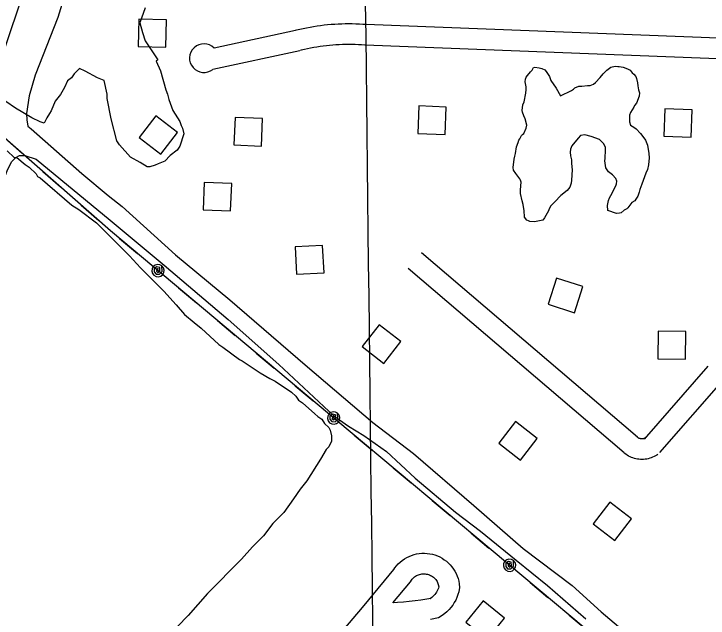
# Model space of a CAD drawing. Extents: x 3683402 to 3721514, y 487807 to 513565.
# Drawn here: x 3702904 to 3703914, y 499846 to 500727 of the extents above; entities that cross this region are included whole.
import ezdxf

# ---------------------------------------------------------------- set-up
doc = ezdxf.new("R2010")
doc.units = 0
for name, color, linetype in [('V-BLDG-OTLN', 7, 'Continuous'), ('V-GRID-MAJR', 7, 'Continuous'), ('V-ROAD-CNTR', 7, 'Continuous'), ('V-SITE-VEGE', 7, 'Continuous'), ('V-TOPO-SHOR', 7, 'Continuous'), ('V-UTIL-LINE', 7, 'Continuous')]:
    doc.layers.add(name, color=color, linetype=linetype)

msp = doc.modelspace()

# ---------------------------------------------------------------- linework, layer by layer
at = {"layer": 'V-BLDG-OTLN'}
for points in [[(3703084.674, 500678.993), (3703124.662, 500678.041), (3703125.614, 500718.03), (3703085.625, 500718.981)], [(3703533.004, 500590.976), (3703493.034, 500592.52400000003), (3703491.486, 500552.554), (3703531.4560000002, 500551.006)], [(3703891.1380000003, 500587.006), (3703851.168, 500588.554), (3703849.62, 500548.58400000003), (3703889.59, 500547.036)], [(3703085.839, 500546.577), (3703117.473, 500522.09500000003), (3703141.954, 500553.728), (3703110.321, 500578.21)], [(3703224.007, 500535.667), (3703263.975, 500534.091), (3703265.552, 500574.06), (3703225.583, 500575.636)], [(3703179.13, 500441.2), (3703219.098, 500439.624), (3703220.6750000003, 500479.593), (3703180.7060000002, 500481.169)], [(3703355.162, 500349.444), (3703353.012, 500389.386), (3703313.0700000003, 500387.23600000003), (3703315.22, 500347.293)], [(3703681.577, 500303.56), (3703719.679, 500291.384), (3703731.855, 500329.485), (3703693.754, 500341.662)], [(3703410.723, 500242.07), (3703442.339, 500217.566), (3703466.843, 500249.18200000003), (3703435.227, 500273.686)], [(3703881.257, 500223.863), (3703881.701, 500263.86100000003), (3703841.703, 500264.305), (3703841.2600000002, 500224.30700000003)], [(3703609.457, 500101.07300000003), (3703641.073, 500076.569), (3703665.577, 500108.185), (3703633.961, 500132.689)], [(3703746.716, 499983.85000000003), (3703778.332, 499959.346), (3703802.836, 499990.962), (3703771.22, 500015.466)], [(3703561.401, 499840.67600000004), (3703592.389, 499815.382), (3703617.683, 499846.369), (3703586.696, 499871.663)]]:
    msp.add_lwpolyline(points, close=True, dxfattribs=at)
at = {"layer": 'V-GRID-MAJR'}
msp.add_spline([(3703501.005, 493406.26900000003), (3703430.523, 499463.313), (3703360.001, 505523.825), (3703289.478, 511584.349), (3703289.438, 511587.804)], degree=3, dxfattribs=at)
at = {"layer": 'V-ROAD-CNTR'}
for points in [[(3703416.705127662, 500710.96155196), (3703411.699137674, 500711.334551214), (3703406.5631479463, 500711.63355061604), (3703401.42115823, 500711.84755018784), (3703396.2811685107, 500711.97754992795), (3703391.137178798, 500712.02554983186), (3703385.993189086, 500711.98754990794), (3703380.8501993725, 500711.8665501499), (3703375.710209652, 500711.6605505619), (3703370.5752199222, 500711.37155113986), (3703365.444230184, 500710.99955188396), (3703360.319240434, 500710.5425527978), (3703355.203250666, 500710.00155388), (3703350.0982608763, 500709.37855512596), (3703345.003271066, 500708.67155654), (3703339.919281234, 500707.88155812), (3703334.8492913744, 500707.00855986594), (3703329.795301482, 500706.0525617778), (3703324.75631156, 500705.01456385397), (3703319.737321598, 500703.8945660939), (3703314.770331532, 500702.70156848), (3703312.8553353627, 500702.217569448)], [(3704854.657251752, 500655.2876633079), (3703416.17112873, 500710.99155189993)], [(3703313.37133433, 500702.338569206), (3703194.992571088, 500676.84362019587)], [(3703414.4771321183, 500681.04361179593), (3703409.71114165, 500681.3986110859), (3703405.0651509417, 500681.669610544), (3703400.417160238, 500681.8636101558), (3703395.763169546, 500681.98160992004), (3703391.109178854, 500682.0236098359), (3703386.455188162, 500681.98960990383), (3703381.802197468, 500681.880610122), (3703377.1522067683, 500681.6946104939), (3703372.5032160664, 500681.4336110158), (3703367.862225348, 500681.09561169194), (3703363.2272346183, 500680.68261251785), (3703358.599243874, 500680.19361349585), (3703353.9782531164, 500679.62861462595), (3703349.3672623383, 500678.9896159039), (3703344.769271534, 500678.27561733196), (3703340.1832807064, 500677.4846189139), (3703335.6092898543, 500676.620620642), (3703331.052298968, 500675.6806225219), (3703326.507308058, 500674.6666245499), (3703321.94631718, 500673.57162674), (3703320.203320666, 500673.13162761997)], [(3704853.497254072, 500625.309723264), (3703415.01113105, 500681.013611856)], [(3703319.6873216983, 500673.010627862), (3703193.253574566, 500645.7816823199)], [(3703811.52533802, 500109.77675433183), (3703496.858967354, 500378.59921668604)], [(3703792.0393769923, 500086.96679995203), (3703477.373006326, 500355.789262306)], [(3703913.7061336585, 500213.3755471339), (3703821.099318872, 500107.18475951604)], [(3703936.316088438, 500193.65758657), (3703843.709273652, 500087.46679895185)], [(3703823.8783133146, 500109.6667545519), (3703823.069314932, 500109.1087556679), (3703822.6003158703, 500108.8217562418), (3703822.111316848, 500108.56075676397), (3703821.6053178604, 500108.32675723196), (3703821.092318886, 500108.1227576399), (3703820.568319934, 500107.9497579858), (3703820.029321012, 500107.804758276), (3703819.4853221, 500107.68975850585), (3703818.9363231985, 500107.606758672), (3703818.387324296, 500107.5557587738), (3703817.8353254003, 500107.53575881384), (3703817.276326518, 500107.54775879), (3703816.726327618, 500107.59075870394), (3703816.174328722, 500107.665758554), (3703815.6293298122, 500107.7707583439), (3703815.093330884, 500107.9067580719), (3703814.5603319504, 500108.0737577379), (3703814.049332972, 500108.26775735), (3703813.542333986, 500108.4937568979), (3703813.0433349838, 500108.7497563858), (3703812.569335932, 500109.029755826), (3703812.1063368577, 500109.338755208), (3703811.5753379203, 500109.7387544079), (3703811.3093384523, 500109.95775396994)], [(3703840.93027921, 500084.984803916), (3703839.423282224, 500083.942806), (3703837.49028609, 500082.76380835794), (3703835.49529008, 500081.698810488), (3703833.447294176, 500080.74881238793), (3703831.344298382, 500079.91681405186), (3703829.196302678, 500079.20381547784), (3703827.0173070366, 500078.61681665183), (3703824.8073114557, 500078.15381757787), (3703822.572315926, 500077.81681825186), (3703820.3193204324, 500077.60581867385), (3703818.0593249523, 500077.52581883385), (3703815.8043294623, 500077.5718187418), (3703813.548333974, 500077.74681839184), (3703811.3103384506, 500078.04981778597), (3703809.091342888, 500078.47881692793), (3703806.899347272, 500079.0348158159), (3703804.748351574, 500079.711814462), (3703802.62535582, 500080.51381285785), (3703800.5623599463, 500081.433811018), (3703798.5573639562, 500082.46580895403), (3703796.607367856, 500083.613806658), (3703794.7303716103, 500084.868804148), (3703793.013375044, 500086.16280155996), (3703792.25537656, 500086.785800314)], [(3703329.6436898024, 499765.9676564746), (3703410.8691204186, 499861.8867581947), (3703420.180387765, 499872.8815137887), (3703456.7442295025, 499917.4347901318), (3703458.199421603, 499919.58726178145), (3703460.580868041, 499922.60544360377), (3703463.184856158, 499925.4485878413), (3703465.9931309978, 499928.0868770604), (3703468.977970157, 499930.5069790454), (3703472.1419773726, 499932.70674416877), (3703475.451832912, 499934.65982552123), (3703478.898198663, 499936.36898738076), (3703482.4674400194, 499937.8197384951), (3703486.132511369, 499939.00256336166), (3703489.8761438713, 499939.91143023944), (3703493.6715559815, 499940.5404885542), (3703497.500755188, 499940.88834254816), (3703501.3446719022, 499940.95427834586), (3703505.1949567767, 499940.7363111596), (3703509.0149847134, 499940.23175265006), (3703512.770790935, 499939.4520343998), (3703516.477556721, 499938.396772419), (3703520.088981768, 499937.06706031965), (3703523.59359771, 499935.4810707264), (3703526.977769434, 499933.63145068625), (3703530.204635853, 499931.5470239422), (3703533.274105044, 499929.2284308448), (3703536.1722850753, 499926.6818010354), (3703538.8665847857, 499923.9327448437), (3703541.3494003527, 499920.99850826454), (3703543.6118393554, 499917.8855493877), (3703545.642152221, 499914.60949054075), (3703547.419281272, 499911.19712179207), (3703548.941531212, 499907.6662308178), (3703550.2015889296, 499904.0265323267), (3703551.18756326, 499900.3073584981), (3703551.8979887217, 499896.52357071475), (3703552.536503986, 499890.82089668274), (3703551.24030274, 499884.77453319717), (3703550.041869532, 499880.6583503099), (3703548.5497602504, 499876.64370650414), (3703546.775184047, 499872.7495347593), (3703544.72429005, 499868.99268200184), (3703542.4097776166, 499865.39247797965), (3703539.8374731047, 499861.96452402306), (3703537.024744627, 499858.7314258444), (3703533.9911421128, 499855.7151963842), (3703530.7453360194, 499852.91796497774), (3703527.303625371, 499850.3664673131), (3703521.7523022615, 499846.8328722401), (3703509.977933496, 499844.54869290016)], [(3703455.402212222, 499868.51018863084), (3703480.817770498, 499899.4792098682), (3703482.434578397, 499901.87073821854), (3703483.449131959, 499903.1565563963), (3703484.5471438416, 499904.35541215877), (3703485.736869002, 499905.4731229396), (3703487.0120298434, 499906.5070209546), (3703488.3500226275, 499907.43725583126), (3703489.758167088, 499908.2681744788), (3703491.2278013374, 499908.9970126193), (3703492.736559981, 499909.6102615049), (3703494.2894886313, 499910.11143663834), (3703495.875856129, 499910.49656976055), (3703497.4864440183, 499910.7635114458), (3703499.117244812, 499910.9116574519), (3703500.753328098, 499910.93972165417), (3703502.3790432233, 499910.8476888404), (3703503.9950152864, 499910.63424735), (3703505.605209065, 499910.29996560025), (3703507.1744432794, 499909.853227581), (3703508.707018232, 499909.2889396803), (3703510.19640229, 499908.6149292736), (3703511.624230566, 499907.8345493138), (3703513.0013641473, 499906.9449760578), (3703514.305894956, 499905.95956915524), (3703515.5297149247, 499904.88419896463), (3703516.6734152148, 499903.7172551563), (3703517.7325996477, 499902.4654917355), (3703518.6941606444, 499901.14245061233), (3703519.551847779, 499899.75850945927), (3703520.304718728, 499898.31287820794), (3703520.954468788, 499896.8057691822), (3703521.4884110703, 499895.2634676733), (3703521.90643674, 499893.6866415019), (3703522.2080112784, 499892.0804292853), (3703522.179496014, 499892.3351033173), (3703522.13369726, 499892.12146680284), (3703521.5421304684, 499890.08964969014), (3703520.80423975, 499888.1042934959), (3703519.9248159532, 499886.17446524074), (3703518.90770995, 499884.31131799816), (3703517.7622223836, 499882.52952202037), (3703516.492526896, 499880.83747597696), (3703515.103255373, 499879.2405741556), (3703513.596857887, 499877.7428036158), (3703511.994663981, 499876.3620350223), (3703510.294374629, 499875.10153268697), (3703510.4476977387, 499875.19912775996), (3703504.6340665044, 499874.07130709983), (3703496.1677516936, 499872.64827625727), (3703487.668740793, 499871.43522689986), (3703479.143038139, 499870.4369369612), (3703470.5935995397, 499869.651090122), (3703462.0300809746, 499869.0780808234), (3703456.241032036, 499868.8362237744)]]:
    msp.add_lwpolyline(points, dxfattribs=at)
msp.add_arc((3703180.1871006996, 500662.092649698), 20.899760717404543, 44.89488529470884, 308.6972075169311, dxfattribs=at)
at = {"layer": 'V-SITE-VEGE'}
for points in [[(3703094.716, 500735.35000000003), (3703086.811, 500713.389), (3703090.845, 500699.444), (3703094.8710000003, 500687.492), (3703112.91, 500659.635), (3703110.9220000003, 500657.636), (3703116.951, 500643.69800000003), (3703125.018, 500615.808), (3703127.031, 500609.83400000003), (3703129.0530000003, 500601.863), (3703135.0840000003, 500585.93200000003), (3703145.109, 500570.01300000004), (3703147.122, 500564.037), (3703149.129, 500560.055), (3703151.151, 500552.086), (3703145.228, 500534.121), (3703141.257, 500528.12700000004), (3703131.316, 500520.115), (3703123.367, 500512.11600000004), (3703113.4080000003, 500508.093), (3703109.427, 500506.086), (3703101.458, 500504.06700000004), (3703097.468, 500504.053), (3703087.48, 500510.00200000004), (3703073.4960000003, 500517.93200000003), (3703057.485, 500535.825), (3703053.477, 500541.797), (3703045.396, 500573.672), (3703039.315, 500603.563), (3703039.2970000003, 500609.543), (3703035.244, 500629.47000000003), (3703025.2600000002, 500633.427), (3703007.281, 500643.337), (3702999.291, 500647.298), (3702991.343, 500639.29600000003), (3702987.3740000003, 500633.302), (3702981.404, 500629.294), (3702977.449, 500619.31), (3702971.502, 500609.322), (3702963.556, 500599.326), (3702957.625, 500585.348), (3702955.64, 500581.352), (3702951.673, 500575.358), (3702947.71, 500567.369), (3702941.722, 500569.343), (3702929.739, 500575.286), (3702905.7630000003, 500589.166), (3702891.775, 500599.088)], [(3703797.546, 500444.128), (3703796.0470000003, 500442.61100000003), (3703792.039, 500440.577), (3703787.536, 500437.032), (3703785.0270000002, 500436.514), (3703781.009, 500435.985), (3703768.416, 500440.434), (3703767.869, 500447.466), (3703769.329, 500455.01900000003), (3703770.816, 500458.544), (3703772.807, 500462.077), (3703779.757, 500476.194), (3703780.745, 500479.215), (3703781.2260000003, 500482.737), (3703779.694, 500486.749), (3703775.1350000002, 500492.25), (3703769.075, 500496.739), (3703765.524, 500502.246), (3703763.951, 500512.794), (3703764.436, 500515.81200000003), (3703764.862, 500528.38300000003), (3703764.84, 500531.901), (3703762.292, 500537.41500000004), (3703756.2260000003, 500543.411), (3703744.133, 500547.86100000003), (3703734.566, 500550.31700000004), (3703728.541, 500549.275), (3703725.043, 500545.734), (3703716.063, 500534.619), (3703714.08, 500529.581), (3703713.6070000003, 500525.055), (3703714.14, 500520.031), (3703715.182, 500514.006), (3703715.217, 500508.474), (3703716.278, 500499.43200000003), (3703715.362, 500484.347), (3703714.8850000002, 500479.821), (3703712.911, 500474.27900000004), (3703708.919, 500469.226), (3703699.914, 500462.134), (3703690.921, 500453.031), (3703685.429, 500446.965), (3703682.944, 500442.42600000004), (3703681.953, 500439.907), (3703675.985, 500429.315), (3703673.491, 500426.284), (3703661.4420000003, 500423.695), (3703654.903, 500424.158), (3703652.8880000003, 500425.151), (3703650.369, 500426.143), (3703646.822, 500430.64400000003), (3703646.807, 500433.157), (3703646.275, 500437.679), (3703646.265, 500439.688), (3703645.204, 500448.732), (3703643.662, 500454.251), (3703641.083, 500464.793), (3703641.0530000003, 500470.322), (3703641.989, 500481.387), (3703640.965, 500484.396), (3703639.949, 500486.401), (3703634.372, 500493.909), (3703630.821, 500498.912), (3703630.294, 500502.93), (3703631.73, 500515.005), (3703632.707, 500519.536), (3703633.6920000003, 500523.06), (3703635.14, 500533.12200000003), (3703637.614, 500539.17), (3703638.599, 500542.694), (3703640.094, 500544.71400000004), (3703642.58, 500549.254), (3703644.08, 500550.77400000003), (3703646.08, 500552.291), (3703649.552, 500560.354), (3703650.535, 500564.38300000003), (3703647.96, 500573.918), (3703645.9250000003, 500577.928), (3703643.881, 500583.445), (3703643.363, 500585.954), (3703644.319, 500594.005), (3703646.302, 500598.539), (3703648.739, 500611.12200000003), (3703649.208, 500616.656), (3703649.187, 500620.174), (3703648.1350000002, 500627.707), (3703648.614, 500631.731), (3703649.603, 500634.25), (3703651.096, 500636.775), (3703655.5870000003, 500642.332), (3703658.086, 500644.86100000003), (3703660.074, 500648.392), (3703662.0810000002, 500648.906), (3703668.1210000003, 500647.93700000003), (3703672.147, 500646.956), (3703676.684, 500644.974), (3703678.7090000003, 500642.473), (3703683.278, 500635.461), (3703685.324, 500629.441), (3703692.93, 500618.429), (3703699.5330000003, 500607.409)], [(3703699.5330000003, 500607.409), (3703715.571, 500615.048), (3703718.074, 500617.074), (3703720.073, 500619.097), (3703726.094, 500621.143), (3703730.6180000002, 500621.172), (3703738.6520000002, 500622.226), (3703742.674, 500622.253), (3703747.186, 500624.289), (3703750.186, 500626.82), (3703757.182, 500633.9), (3703761.6720000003, 500639.456), (3703763.169, 500641.478), (3703766.669, 500644.515), (3703772.673, 500649.076), (3703778.697, 500650.62200000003), (3703782.721, 500650.143), (3703784.73, 500650.155), (3703790.77, 500649.186), (3703796.815, 500646.708), (3703800.85, 500644.724), (3703803.8910000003, 500640.72000000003), (3703805.912, 500638.723), (3703808.952, 500635.221), (3703809.972, 500632.71400000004), (3703811.52, 500626.189), (3703812.0500000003, 500621.667), (3703813.089, 500616.14400000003), (3703814.1210000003, 500611.626), (3703813.65, 500606.594), (3703810.1950000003, 500596.522), (3703807.197, 500592.985), (3703806.203, 500590.968), (3703801.227, 500582.895), (3703799.744, 500578.864), (3703799.801, 500569.31200000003), (3703801.339, 500564.297), (3703805.88, 500561.81), (3703809.413, 500559.318), (3703815.991, 500552.32), (3703820.552, 500546.315), (3703823.0870000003, 500542.811), (3703826.149, 500535.291), (3703827.73, 500523.23600000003), (3703828.273, 500516.70300000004), (3703827.328, 500506.643), (3703825.86, 500500.10000000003), (3703823.38, 500494.556), (3703817.949, 500478.436), (3703814.9790000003, 500470.87700000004), (3703813.998, 500466.851), (3703812.02, 500461.309), (3703809.032, 500456.766), (3703807.541, 500454.24100000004), (3703803.031, 500451.704), (3703797.546, 500444.128)], [(3702894.006, 500527.31200000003), (3702904.004, 500517.375), (3702907.9960000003, 500517.387), (3702919.9930000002, 500507.45900000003), (3702925.987, 500503.489), (3702935.99, 500493.553), (3702937.997, 500489.571), (3702941.99, 500487.591), (3702987.984, 500447.86)], [(3702987.984, 500447.86), (3702997.974, 500441.912), (3703023.9620000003, 500422.059), (3703071.975, 500374.359), (3703087.984, 500356.466), (3703121.995, 500322.68), (3703140.007, 500302.8), (3703152.015, 500288.882), (3703166.0130000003, 500276.962), (3703176.009, 500269.02), (3703202.008, 500245.177), (3703208.003, 500241.208), (3703231.991, 500223.344), (3703235.987, 500221.36100000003), (3703261.966, 500203.5), (3703275.949, 500195.571), (3703283.9390000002, 500191.608), (3703307.921, 500175.73600000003), (3703313.921, 500169.772), (3703317.929, 500163.804), (3703323.924, 500159.835), (3703341.9220000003, 500143.943), (3703345.923, 500139.967), (3703351.918, 500136), (3703355.926, 500130.031), (3703361.929, 500124.071), (3703363.936, 500120.088), (3703365.957, 500112.119), (3703365.9820000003, 500104.142), (3703362.021, 500096.153), (3703358.046, 500092.153), (3703350.116, 500078.167), (3703330.281, 500046.2), (3703320.348, 500034.20300000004), (3703310.426, 500020.211), (3703296.532, 500000.226), (3703280.633, 499984.221), (3703266.736, 499966.227), (3703250.835, 499950.224), (3703234.9420000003, 499932.227), (3703185.258, 499882.21400000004), (3703157.446, 499850.218), (3703141.5470000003, 499834.211)]]:
    msp.add_lwpolyline(points, dxfattribs=at)
at = {"layer": 'V-TOPO-SHOR'}
for points in [[(3703164.415, 501549.249), (3703131.2090000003, 501441.03500000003), (3703091.609, 501323.341), (3703080.495, 501294.945), (3703063.7770000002, 501240.722), (3703046.35, 501189.26), (3703016.765, 501091.892), (3702981.49, 500982.744), (3702950.576, 500876.387), (3702921.498, 500770.50200000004), (3702884.392, 500659.731)], [(3703210.801, 501495.571), (3703191.644, 501423.789), (3703165.646, 501339.753), (3703112.339, 501198.867), (3703077.2770000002, 501088.968), (3703045.81, 500994.99100000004), (3703033.8310000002, 500955.97500000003), (3703018.037, 500899.653), (3702993.702, 500807.331), (3702967.717, 500721.223), (3702934.579, 500637.14400000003), (3702926.002, 500607.135), (3702921.775, 500581.762), (3702922.295, 500572.085), (3702923.968, 500563.06200000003)], [(3702923.968, 500563.06200000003), (3702928.5470000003, 500559.025), (3703002.376, 500493.96), (3703040.683, 500461.99100000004), (3703061.057, 500446.211)], [(3702880.815, 500461.907), (3702888.861, 500485.096), (3702894.501, 500499.338), (3702900.555, 500511.55), (3702906.63, 500517.668)], [(3702906.63, 500517.668), (3702911.903, 500520.531), (3702919.6240000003, 500520.15), (3702935.898, 500514.923), (3703043.889, 500425.897)], [(3703061.057, 500446.211), (3703138.971, 500375.414), (3703217.776, 500310.156), (3703327.432, 500215.33400000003), (3703425.951, 500131.51300000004), (3703485.497, 500086.205), (3703573.358, 500010.395), (3703644.9990000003, 499947.63), (3703716.1240000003, 499893.859), (3703758.559, 499855.599), (3703805.6180000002, 499815.51900000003)], [(3703043.889, 500425.897), (3703122.407, 500360.684), (3703215.298, 500281.501), (3703289.21, 500215.80100000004), (3703369.166, 500141.147), (3703390.691, 500126.066), (3703412.897, 500112.371), (3703446.222, 500089.294), (3703487.94, 500050.365), (3703546.312, 500000.935), (3703582.8910000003, 499973.266), (3703635.003, 499930.713), (3703680.622, 499894.11100000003), (3703735.994, 499845.586)]]:
    msp.add_lwpolyline(points, dxfattribs=at)
at = {"layer": 'V-UTIL-LINE'}
for points in [[(3706129.299, 497801.005), (3705828.756, 498068.493), (3705518.605, 498319.593), (3705215.125, 498577.216), (3704915.909, 498836.913), (3704693.911, 499026.24), (3704157.372, 499474.49100000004), (3703735.2830000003, 499831.221), (3703393.24, 500117.55), (3703044.204, 500410.789), (3702715.609, 500698.618), (3702052.2800000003, 501251.957), (3701362.682, 501837.636), (3700635.731, 502454.833), (3700242.008, 502777.081), (3699904.8710000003, 503059.585), (3699655.38, 503213.398), (3699371.41, 503385.27900000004)], [(3702890.225, 500545.66500000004), (3702915.801, 500523.262)], [(3702945.89, 500496.906), (3702971.466, 500474.503)], [(3703001.554, 500448.147), (3703027.13, 500425.745)], [(3703057.451, 500399.659), (3703083.483, 500377.788)], [(3703113.343, 500352.70300000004), (3703113.612, 500355.56700000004), (3703111.589, 500354.416), (3703111.4020000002, 500351.677), (3703113.839, 500350.053), (3703116.145, 500352.548), (3703115.8540000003, 500357.227), (3703111.74, 500358.36100000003), (3703107.734, 500355.604), (3703107.9020000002, 500351.028), (3703110.619, 500347.478), (3703115.443, 500347.438), (3703119.225, 500351.438), (3703119.132, 500359.593), (3703116.055, 500361.284), (3703112.5640000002, 500361.669), (3703109.1920000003, 500360.688), (3703106.452, 500358.492), (3703104.761, 500355.414), (3703104.377, 500351.924), (3703105.358, 500348.55100000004), (3703107.554, 500345.81200000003), (3703110.631, 500344.121), (3703114.122, 500343.73600000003), (3703117.494, 500344.717), (3703120.234, 500346.913), (3703121.9250000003, 500349.99100000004), (3703122.309, 500353.481), (3703121.329, 500356.854), (3703119.132, 500359.593)], [(3703143.204, 500327.614), (3703169.236, 500305.743)], [(3703199.862, 500280.01300000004), (3703225.894, 500258.142)], [(3703256.52, 500232.413), (3703282.552, 500210.542)], [(3703313.1780000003, 500184.81200000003), (3703339.21, 500162.94200000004)], [(3703369.0700000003, 500137.856), (3703369.339, 500140.721), (3703367.316, 500139.57), (3703367.129, 500136.83), (3703369.566, 500135.206), (3703371.872, 500137.701), (3703371.5810000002, 500142.38), (3703367.467, 500143.514), (3703363.461, 500140.757), (3703363.629, 500136.18200000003), (3703366.346, 500132.632), (3703371.17, 500132.592), (3703374.953, 500136.592), (3703374.859, 500144.74700000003), (3703371.782, 500146.438), (3703368.291, 500146.822), (3703364.919, 500145.842), (3703362.179, 500143.645), (3703360.488, 500140.568), (3703360.1040000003, 500137.077), (3703361.085, 500133.705), (3703363.281, 500130.965), (3703366.358, 500129.27400000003), (3703369.849, 500128.89), (3703373.221, 500129.87), (3703375.961, 500132.06700000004), (3703377.6520000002, 500135.14400000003), (3703378.036, 500138.635), (3703377.056, 500142.007), (3703374.859, 500144.74700000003)], [(3703398.94, 500112.77900000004), (3703425.011, 500090.955)], [(3703455.683, 500065.27900000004), (3703481.754, 500043.455)], [(3703512.4250000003, 500017.78), (3703538.4960000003, 499995.956)], [(3703569.168, 499970.28), (3703595.239, 499948.455)], [(3703625.142, 499923.42100000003), (3703625.406, 499926.286), (3703623.386, 499925.132), (3703623.203, 499922.392), (3703625.643, 499920.772), (3703627.9450000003, 499923.271), (3703627.645, 499927.95), (3703623.529, 499929.077), (3703619.528, 499926.31200000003), (3703619.704, 499921.737), (3703622.4280000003, 499918.19200000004), (3703627.251, 499918.161), (3703631.0270000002, 499922.168), (3703630.919, 499930.322), (3703627.839, 499932.00800000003), (3703624.348, 499932.386), (3703620.977, 499931.39900000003), (3703618.241, 499929.19800000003), (3703616.556, 499926.118), (3703616.1780000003, 499922.626), (3703617.164, 499919.256), (3703619.365, 499916.52), (3703622.446, 499914.835), (3703625.937, 499914.456), (3703629.308, 499915.443), (3703632.044, 499917.64400000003), (3703633.7290000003, 499920.72500000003), (3703634.1070000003, 499924.216), (3703633.1210000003, 499927.586), (3703630.919, 499930.322)], [(3703655.049, 499898.387), (3703681.12, 499876.56200000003)], [(3703711.792, 499850.886), (3703735.2830000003, 499831.221), (3703737.853, 499829.049)]]:
    msp.add_lwpolyline(points, dxfattribs=at)

doc.saveas('drawing.dxf')
